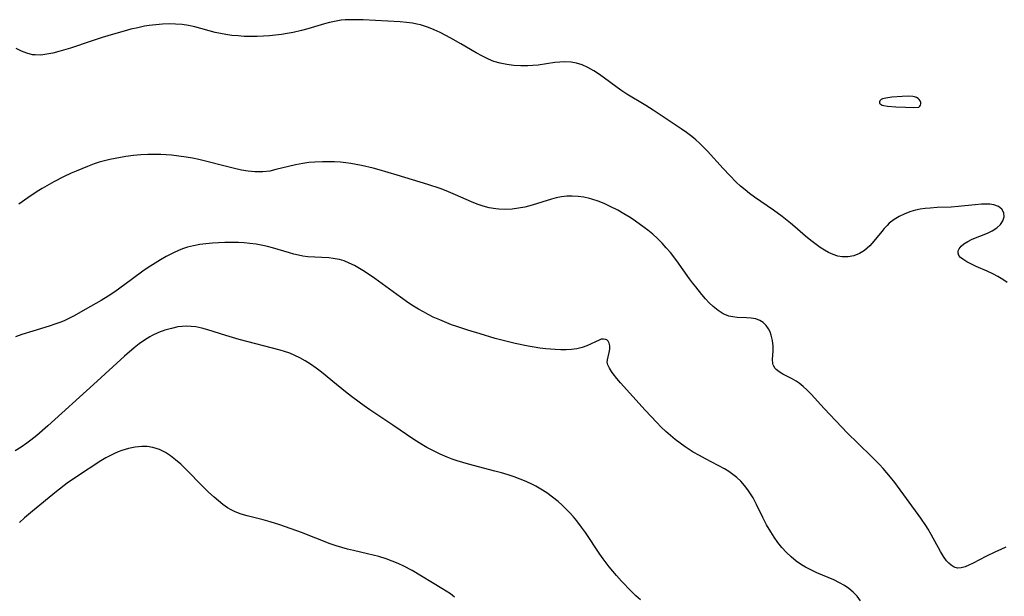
# Model space of a CAD drawing. Header units: metres. Extents: x 1073367 to 1082519, y 1569854 to 1574957.
# Tile 751 of 1056: x 1081845 to 1082101, y 1571135 to 1571285. Entities that reach past the tile are written whole.
import ezdxf

# ---------------------------------------------------------------- set-up
doc = ezdxf.new("R2010")
doc.units = ezdxf.units.M
doc.layers.add('CGG_CurvaNivelLidar_v1', color=253, linetype='Continuous', lineweight=30)

msp = doc.modelspace()

# ---------------------------------------------------------------- linework, layer by layer
at = {"layer": 'CGG_CurvaNivelLidar_v1'}
for p, q in [((1081928.6622, 1571284.6435, 78.5), (1081926.8831, 1571284.362, 78.5)), ((1081929.6203, 1571284.7335, 78.5), (1081928.6622, 1571284.6435, 78.5)), ((1081930.5826, 1571284.7853, 78.5), (1081929.6203, 1571284.7335, 78.5)), ((1081932.4741, 1571284.7997, 78.5), (1081930.5826, 1571284.7853, 78.5)), ((1081934.3751, 1571284.7359, 78.5), (1081932.4741, 1571284.7997, 78.5)), ((1081943.8951, 1571284.2564, 78.5), (1081934.3751, 1571284.7359, 78.5)), ((1081874.0816, 1571282.3146, 78.5), (1081872.3291, 1571281.8578, 78.5)), ((1081875.8386, 1571282.7289, 78.5), (1081874.0816, 1571282.3146, 78.5)), ((1081877.6008, 1571283.0847, 78.5), (1081875.8386, 1571282.7289, 78.5)), ((1081878.8028, 1571283.2829, 78.5), (1081877.6008, 1571283.0847, 78.5)), ((1081880.5202, 1571283.4966, 78.5), (1081878.8028, 1571283.2829, 78.5)), ((1081882.2393, 1571283.6319, 78.5), (1081880.5202, 1571283.4966, 78.5)), ((1081883.9561, 1571283.6871, 78.5), (1081882.2393, 1571283.6319, 78.5)), ((1081885.6662, 1571283.6547, 78.5), (1081883.9561, 1571283.6871, 78.5)), ((1081887.3653, 1571283.5215, 78.5), (1081885.6662, 1571283.6547, 78.5)), ((1081889.0296, 1571283.2743, 78.5), (1081887.3653, 1571283.5215, 78.5)), ((1081890.6911, 1571282.9139, 78.5), (1081889.0296, 1571283.2743, 78.5)), ((1081895.9702, 1571281.4986, 78.5), (1081890.6911, 1571282.9139, 78.5)), ((1081918.3209, 1571282.0004, 78.5), (1081916.1416, 1571281.511, 78.5)), ((1081919.9491, 1571282.4333, 78.5), (1081918.3209, 1571282.0004, 78.5)), ((1081924.2741, 1571283.7241, 78.5), (1081919.9491, 1571282.4333, 78.5)), ((1081925.5749, 1571284.0691, 78.5), (1081924.2741, 1571283.7241, 78.5)), ((1081926.8831, 1571284.362, 78.5), (1081925.5749, 1571284.0691, 78.5)), ((1081945.539, 1571284.1138, 78.5), (1081943.8951, 1571284.2564, 78.5)), ((1081947.1643, 1571283.895, 78.5), (1081945.539, 1571284.1138, 78.5)), ((1081948.2667, 1571283.6832, 78.5), (1081947.1643, 1571283.895, 78.5)), ((1081949.2194, 1571283.4463, 78.5), (1081948.2667, 1571283.6832, 78.5)), ((1081950.2511, 1571283.1344, 78.5), (1081949.2194, 1571283.4463, 78.5)), ((1081951.2707, 1571282.7732, 78.5), (1081950.2511, 1571283.1344, 78.5)), ((1081952.794, 1571282.1454, 78.5), (1081951.2707, 1571282.7732, 78.5)), ((1081954.2966, 1571281.4423, 78.5), (1081952.794, 1571282.1454, 78.5)), ((1081866.5999, 1571280.1754, 78.5), (1081863.7158, 1571279.2493, 78.5)), ((1081869.5434, 1571281.0711, 78.5), (1081866.5999, 1571280.1754, 78.5)), ((1081872.3291, 1571281.8578, 78.5), (1081869.5434, 1571281.0711, 78.5)), ((1081897.3089, 1571281.2015, 78.5), (1081895.9702, 1571281.4986, 78.5)), ((1081898.6603, 1571280.9556, 78.5), (1081897.3089, 1571281.2015, 78.5)), ((1081900.2558, 1571280.7357, 78.5), (1081898.6603, 1571280.9556, 78.5)), ((1081901.8628, 1571280.5798, 78.5), (1081900.2558, 1571280.7357, 78.5)), ((1081903.4991, 1571280.4777, 78.5), (1081901.8628, 1571280.5798, 78.5)), ((1081905.1408, 1571280.4286, 78.5), (1081903.4991, 1571280.4777, 78.5)), ((1081906.8098, 1571280.433, 78.5), (1081905.1408, 1571280.4286, 78.5)), ((1081908.479, 1571280.4925, 78.5), (1081906.8098, 1571280.433, 78.5)), ((1081910.0493, 1571280.6012, 78.5), (1081908.479, 1571280.4925, 78.5)), ((1081911.6152, 1571280.7622, 78.5), (1081910.0493, 1571280.6012, 78.5)), ((1081913.1316, 1571280.9699, 78.5), (1081911.6152, 1571280.7622, 78.5)), ((1081914.6407, 1571281.2216, 78.5), (1081913.1316, 1571280.9699, 78.5)), ((1081916.1416, 1571281.511, 78.5), (1081914.6407, 1571281.2216, 78.5)), ((1081957.1162, 1571279.974, 78.5), (1081954.2966, 1571281.4423, 78.5)), ((1081959.6725, 1571278.5418, 78.5), (1081957.1162, 1571279.974, 78.5)), ((1081845.6615, 1571276.6416, 78.5), (1081844.2569, 1571277.3212, 78.5)), ((1081858.4177, 1571277.4592, 78.5), (1081855.3789, 1571276.572, 78.5)), ((1081863.7158, 1571279.2493, 78.5), (1081858.4177, 1571277.4592, 78.5)), ((1081963.6841, 1571276.2026, 78.5), (1081959.6725, 1571278.5418, 78.5)), ((1081847.07, 1571276.0927, 78.5), (1081845.6615, 1571276.6416, 78.5)), ((1081848.4964, 1571275.7331, 78.5), (1081847.07, 1571276.0927, 78.5)), ((1081849.1855, 1571275.6473, 78.5), (1081848.4964, 1571275.7331, 78.5)), ((1081850.6958, 1571275.6456, 78.5), (1081849.1855, 1571275.6473, 78.5)), ((1081852.2321, 1571275.8384, 78.5), (1081850.6958, 1571275.6456, 78.5)), ((1081853.7931, 1571276.1645, 78.5), (1081852.2321, 1571275.8384, 78.5)), ((1081855.3789, 1571276.572, 78.5), (1081853.7931, 1571276.1645, 78.5)), ((1081965.2604, 1571275.3278, 78.5), (1081963.6841, 1571276.2026, 78.5)), ((1081966.8651, 1571274.5464, 78.5), (1081965.2604, 1571275.3278, 78.5)), ((1081968.2387, 1571274.0025, 78.5), (1081966.8651, 1571274.5464, 78.5)), ((1081969.8539, 1571273.5221, 78.5), (1081968.2387, 1571274.0025, 78.5)), ((1081971.6136, 1571273.1652, 78.5), (1081969.8539, 1571273.5221, 78.5)), ((1081973.4024, 1571272.9405, 78.5), (1081971.6136, 1571273.1652, 78.5)), ((1081975.2076, 1571272.8314, 78.5), (1081973.4024, 1571272.9405, 78.5)), ((1081977.0174, 1571272.83, 78.5), (1081975.2076, 1571272.8314, 78.5)), ((1081978.3968, 1571272.9003, 78.5), (1081977.0174, 1571272.83, 78.5)), ((1081979.7552, 1571273.0291, 78.5), (1081978.3968, 1571272.9003, 78.5)), ((1081984.0763, 1571273.6624, 78.5), (1081979.7552, 1571273.0291, 78.5)), ((1081985.3801, 1571273.8069, 78.5), (1081984.0763, 1571273.6624, 78.5)), ((1081986.6732, 1571273.8701, 78.5), (1081985.3801, 1571273.8069, 78.5)), ((1081988.3016, 1571273.7808, 78.5), (1081986.6732, 1571273.8701, 78.5)), ((1081989.6947, 1571273.5207, 78.5), (1081988.3016, 1571273.7808, 78.5)), ((1081991.1894, 1571273.0545, 78.5), (1081989.6947, 1571273.5207, 78.5)), ((1081992.639, 1571272.4202, 78.5), (1081991.1894, 1571273.0545, 78.5)), ((1081994.169, 1571271.5568, 78.5), (1081992.639, 1571272.4202, 78.5)), ((1081995.6605, 1571270.5694, 78.5), (1081994.169, 1571271.5568, 78.5)), ((1082001.1768, 1571266.539, 78.5), (1081995.6605, 1571270.5694, 78.5)), ((1082002.7254, 1571265.525, 78.5), (1082001.1768, 1571266.539, 78.5)), ((1082007.6498, 1571262.5699, 78.5), (1082002.7254, 1571265.525, 78.5)), ((1082068.7579, 1571264.1242, 78.5), (1082068.5483, 1571263.9618, 78.5)), ((1082069.0805, 1571264.2736, 78.5), (1082068.7579, 1571264.1242, 78.5)), ((1082069.9212, 1571264.478, 78.5), (1082069.0805, 1571264.2736, 78.5)), ((1082071.468, 1571264.6732, 78.5), (1082069.9212, 1571264.478, 78.5)), ((1082074.2174, 1571264.8777, 78.5), (1082071.468, 1571264.6732, 78.5)), ((1082075.858, 1571264.9361, 78.5), (1082074.2174, 1571264.8777, 78.5)), ((1082076.9169, 1571264.8951, 78.5), (1082075.858, 1571264.9361, 78.5)), ((1082077.4041, 1571264.8132, 78.5), (1082076.9169, 1571264.8951, 78.5)), ((1082077.8745, 1571264.6489, 78.5), (1082077.4041, 1571264.8132, 78.5)), ((1082078.296, 1571264.4018, 78.5), (1082077.8745, 1571264.6489, 78.5)), ((1082078.625, 1571264.0928, 78.5), (1082078.296, 1571264.4018, 78.5)), ((1082078.8606, 1571263.7319, 78.5), (1082078.625, 1571264.0928, 78.5)), ((1082009.6123, 1571261.3247, 78.5), (1082007.6498, 1571262.5699, 78.5)), ((1082068.2943, 1571263.5015, 78.5), (1082068.2909, 1571263.3115, 78.5)), ((1082068.2909, 1571263.3115, 78.5), (1082068.3459, 1571263.1311, 78.5)), ((1082068.3958, 1571263.7706, 78.5), (1082068.2943, 1571263.5015, 78.5)), ((1082068.3459, 1571263.1311, 78.5), (1082068.4881, 1571262.9423, 78.5)), ((1082068.5483, 1571263.9618, 78.5), (1082068.3958, 1571263.7706, 78.5)), ((1082068.4881, 1571262.9423, 78.5), (1082068.7019, 1571262.7883, 78.5)), ((1082068.7019, 1571262.7883, 78.5), (1082069.028, 1571262.6554, 78.5)), ((1082069.028, 1571262.6554, 78.5), (1082069.415, 1571262.5596, 78.5)), ((1082069.415, 1571262.5596, 78.5), (1082070.3633, 1571262.4146, 78.5)), ((1082070.3633, 1571262.4146, 78.5), (1082072.5002, 1571262.2291, 78.5)), ((1082072.5002, 1571262.2291, 78.5), (1082075.0917, 1571262.0995, 78.5)), ((1082075.0917, 1571262.0995, 78.5), (1082077.1783, 1571262.0734, 78.5)), ((1082077.1783, 1571262.0734, 78.5), (1082078.5, 1571262.1481, 78.5)), ((1082078.5, 1571262.1481, 78.5), (1082078.628, 1571262.1852, 78.5)), ((1082078.628, 1571262.1852, 78.5), (1082078.7925, 1571262.3571, 78.5)), ((1082078.7925, 1571262.3571, 78.5), (1082078.9344, 1571262.6342, 78.5)), ((1082078.986, 1571263.3577, 78.5), (1082078.8606, 1571263.7319, 78.5)), ((1082078.9344, 1571262.6342, 78.5), (1082079.0096, 1571262.9883, 78.5)), ((1082079.0096, 1571262.9883, 78.5), (1082078.986, 1571263.3577, 78.5)), ((1082016.8832, 1571256.4807, 78.5), (1082009.6123, 1571261.3247, 78.5)), ((1082018.2593, 1571255.5236, 78.5), (1082016.8832, 1571256.4807, 78.5)), ((1082019.6216, 1571254.5085, 78.5), (1082018.2593, 1571255.5236, 78.5)), ((1082020.6363, 1571253.6787, 78.5), (1082019.6216, 1571254.5085, 78.5)), ((1082021.6132, 1571252.8046, 78.5), (1082020.6363, 1571253.6787, 78.5)), ((1082022.6665, 1571251.7688, 78.5), (1082021.6132, 1571252.8046, 78.5)), ((1082023.685, 1571250.692, 78.5), (1082022.6665, 1571251.7688, 78.5)), ((1081869.9815, 1571248.8424, 79), (1081868.5873, 1571248.5467, 79)), ((1081871.3847, 1571249.0948, 79), (1081869.9815, 1571248.8424, 79)), ((1081872.7943, 1571249.3133, 79), (1081871.3847, 1571249.0948, 79)), ((1081874.7444, 1571249.5651, 79), (1081872.7943, 1571249.3133, 79)), ((1081876.6166, 1571249.7366, 79), (1081874.7444, 1571249.5651, 79)), ((1081878.4946, 1571249.8343, 79), (1081876.6166, 1571249.7366, 79)), ((1081880.184, 1571249.8556, 79), (1081878.4946, 1571249.8343, 79)), ((1081881.8734, 1571249.815, 79), (1081880.184, 1571249.8556, 79)), ((1081884.5823, 1571249.632, 79), (1081881.8734, 1571249.815, 79)), ((1081886.5068, 1571249.4373, 79), (1081884.5823, 1571249.632, 79)), ((1081888.4235, 1571249.1813, 79), (1081886.5068, 1571249.4373, 79)), ((1081890.0732, 1571248.8981, 79), (1081888.4235, 1571249.1813, 79)), ((1081891.7128, 1571248.5627, 79), (1081890.0732, 1571248.8981, 79)), ((1082027.7039, 1571246.2356, 78.5), (1082023.685, 1571250.692, 78.5)), ((1081862.8061, 1571246.768, 79), (1081859.8325, 1571245.5611, 79)), ((1081864.5229, 1571247.3826, 79), (1081862.8061, 1571246.768, 79)), ((1081865.8665, 1571247.8146, 79), (1081864.5229, 1571247.3826, 79)), ((1081867.2212, 1571248.2041, 79), (1081865.8665, 1571247.8146, 79)), ((1081868.5873, 1571248.5467, 79), (1081867.2212, 1571248.2041, 79)), ((1081893.4394, 1571248.157, 79), (1081891.7128, 1571248.5627, 79)), ((1081898.5347, 1571246.7854, 79), (1081893.4394, 1571248.157, 79)), ((1081900.9555, 1571246.1879, 79), (1081898.5347, 1571246.7854, 79)), ((1081902.723, 1571245.8064, 79), (1081900.9555, 1571246.1879, 79)), ((1081914.9341, 1571246.7751, 79), (1081911.6874, 1571245.9215, 79)), ((1081916.787, 1571247.1983, 79), (1081914.9341, 1571246.7751, 79)), ((1081918.6724, 1571247.5364, 79), (1081916.787, 1571247.1983, 79)), ((1081920.2114, 1571247.7353, 79), (1081918.6724, 1571247.5364, 79)), ((1081921.7635, 1571247.8723, 79), (1081920.2114, 1571247.7353, 79)), ((1081923.744, 1571247.9651, 79), (1081921.7635, 1571247.8723, 79)), ((1081925.31, 1571247.9771, 79), (1081923.744, 1571247.9651, 79)), ((1081926.878, 1571247.9339, 79), (1081925.31, 1571247.9771, 79)), ((1081928.4453, 1571247.8305, 79), (1081926.878, 1571247.9339, 79)), ((1081929.8105, 1571247.6868, 79), (1081928.4453, 1571247.8305, 79)), ((1081931.1721, 1571247.4961, 79), (1081929.8105, 1571247.6868, 79)), ((1081932.5293, 1571247.2617, 79), (1081931.1721, 1571247.4961, 79)), ((1081933.9239, 1571246.9775, 79), (1081932.5293, 1571247.2617, 79)), ((1081936.8895, 1571246.2718, 79), (1081933.9239, 1571246.9775, 79)), ((1081938.4604, 1571245.8558, 79), (1081936.8895, 1571246.2718, 79)), ((1082029.4336, 1571244.3946, 78.5), (1082027.7039, 1571246.2356, 78.5)), ((1081856.5528, 1571244.0246, 79), (1081854.055, 1571242.7186, 79)), ((1081858.5691, 1571244.9959, 79), (1081856.5528, 1571244.0246, 79)), ((1081859.8325, 1571245.5611, 79), (1081858.5691, 1571244.9959, 79)), ((1081904.4792, 1571245.5037, 79), (1081902.723, 1571245.8064, 79)), ((1081906.2229, 1571245.3188, 79), (1081904.4792, 1571245.5037, 79)), ((1081908.2774, 1571245.3189, 79), (1081906.2229, 1571245.3188, 79)), ((1081910.0794, 1571245.5628, 79), (1081908.2774, 1571245.3189, 79)), ((1081911.6874, 1571245.9215, 79), (1081910.0794, 1571245.5628, 79)), ((1081943.1628, 1571244.494, 79), (1081938.4604, 1571245.8558, 79)), ((1081951.1509, 1571242.0601, 79), (1081943.1628, 1571244.494, 79)), ((1082031.152, 1571242.6885, 78.5), (1082029.4336, 1571244.3946, 78.5)), ((1081854.055, 1571242.7186, 79), (1081851.0239, 1571240.9907, 79)), ((1081954.3385, 1571241.0065, 79), (1081951.1509, 1571242.0601, 79)), ((1082032.2733, 1571241.6516, 78.5), (1082031.152, 1571242.6885, 78.5)), ((1082033.4256, 1571240.6532, 78.5), (1082032.2733, 1571241.6516, 78.5)), ((1081847.3206, 1571238.6473, 79), (1081844.9482, 1571237.0021, 79)), ((1081849.7699, 1571240.2246, 79), (1081847.3206, 1571238.6473, 79)), ((1081851.0239, 1571240.9907, 79), (1081849.7699, 1571240.2246, 79)), ((1081955.9059, 1571240.4262, 79), (1081954.3385, 1571241.0065, 79)), ((1081958.2951, 1571239.4271, 79), (1081955.9059, 1571240.4262, 79)), ((1081962.4063, 1571237.5891, 79), (1081958.2951, 1571239.4271, 79)), ((1081984.4032, 1571238.5758, 79), (1081983.1822, 1571238.2716, 79)), ((1081985.7905, 1571238.8454, 79), (1081984.4032, 1571238.5758, 79)), ((1081987.1851, 1571239.022, 79), (1081985.7905, 1571238.8454, 79)), ((1081988.5833, 1571239.0816, 79), (1081987.1851, 1571239.022, 79)), ((1081990.0907, 1571238.9938, 79), (1081988.5833, 1571239.0816, 79)), ((1081991.5949, 1571238.7663, 79), (1081990.0907, 1571238.9938, 79)), ((1081993.0924, 1571238.422, 79), (1081991.5949, 1571238.7663, 79)), ((1082034.6131, 1571239.7012, 78.5), (1082033.4256, 1571240.6532, 78.5)), ((1082035.878, 1571238.7716, 78.5), (1082034.6131, 1571239.7012, 78.5)), ((1082040.7956, 1571235.4429, 78.5), (1082035.878, 1571238.7716, 78.5)), ((1081963.9204, 1571236.9933, 79), (1081962.4063, 1571237.5891, 79)), ((1081965.4488, 1571236.4753, 79), (1081963.9204, 1571236.9933, 79)), ((1081966.991, 1571236.0542, 79), (1081965.4488, 1571236.4753, 79)), ((1081968.7292, 1571235.7314, 79), (1081966.991, 1571236.0542, 79)), ((1081976.3232, 1571236.2139, 79), (1081974.6428, 1571235.9, 79)), ((1081978.1787, 1571236.6796, 79), (1081976.3232, 1571236.2139, 79)), ((1081983.1822, 1571238.2716, 79), (1081978.1787, 1571236.6796, 79)), ((1081993.7039, 1571238.2506, 79), (1081993.0924, 1571238.422, 79)), ((1081995.3052, 1571237.7223, 79), (1081993.7039, 1571238.2506, 79)), ((1081996.8889, 1571237.099, 79), (1081995.3052, 1571237.7223, 79)), ((1081998.4526, 1571236.396, 79), (1081996.8889, 1571237.099, 79)), ((1082000.3773, 1571235.4166, 79), (1081998.4526, 1571236.396, 79)), ((1082081.4501, 1571235.9504, 78.5), (1082080.1491, 1571235.8233, 78.5)), ((1082083.2669, 1571236.0623, 78.5), (1082081.4501, 1571235.9504, 78.5)), ((1082086.9223, 1571236.2193, 78.5), (1082083.2669, 1571236.0623, 78.5)), ((1082088.713, 1571236.338, 78.5), (1082086.9223, 1571236.2193, 78.5)), ((1082093.0857, 1571236.8082, 78.5), (1082088.713, 1571236.338, 78.5)), ((1082094.8109, 1571236.9604, 78.5), (1082093.0857, 1571236.8082, 78.5)), ((1082095.9255, 1571237.0031, 78.5), (1082094.8109, 1571236.9604, 78.5)), ((1082096.9725, 1571236.9683, 78.5), (1082095.9255, 1571237.0031, 78.5)), ((1082097.9353, 1571236.8279, 78.5), (1082096.9725, 1571236.9683, 78.5)), ((1082099.1692, 1571236.3782, 78.5), (1082097.9353, 1571236.8279, 78.5)), ((1082100.0808, 1571235.6559, 78.5), (1082099.1692, 1571236.3782, 78.5)), ((1081969.5722, 1571235.6444, 79), (1081968.7292, 1571235.7314, 79)), ((1081971.2583, 1571235.5964, 79), (1081969.5722, 1571235.6444, 79)), ((1081972.9514, 1571235.6892, 79), (1081971.2583, 1571235.5964, 79)), ((1081974.6428, 1571235.9, 79), (1081972.9514, 1571235.6892, 79)), ((1082002.0088, 1571234.4875, 79), (1082000.3773, 1571235.4166, 79)), ((1082003.6025, 1571233.4927, 79), (1082002.0088, 1571234.4875, 79)), ((1082004.9742, 1571232.5685, 79), (1082003.6025, 1571233.4927, 79)), ((1082043.0344, 1571233.8109, 78.5), (1082040.7956, 1571235.4429, 78.5)), ((1082045.254, 1571232.0567, 78.5), (1082043.0344, 1571233.8109, 78.5)), ((1082073.4281, 1571233.806, 78.5), (1082072.0802, 1571232.9769, 78.5)), ((1082074.872, 1571234.5007, 78.5), (1082073.4281, 1571233.806, 78.5)), ((1082076.3957, 1571235.0575, 78.5), (1082074.872, 1571234.5007, 78.5)), ((1082077.6152, 1571235.3884, 78.5), (1082076.3957, 1571235.0575, 78.5)), ((1082078.8665, 1571235.6404, 78.5), (1082077.6152, 1571235.3884, 78.5)), ((1082080.1491, 1571235.8233, 78.5), (1082078.8665, 1571235.6404, 78.5)), ((1082100.5675, 1571234.7303, 78.5), (1082100.0808, 1571235.6559, 78.5)), ((1082100.312, 1571232.6811, 78.5), (1082100.634, 1571233.6743, 78.5)), ((1082100.634, 1571233.6743, 78.5), (1082100.5675, 1571234.7303, 78.5)), ((1082007.265, 1571230.9375, 79), (1082004.9742, 1571232.5685, 79)), ((1082008.1912, 1571230.2368, 79), (1082007.265, 1571230.9375, 79)), ((1082046.3509, 1571231.1252, 78.5), (1082045.254, 1571232.0567, 78.5)), ((1082049.0877, 1571228.6766, 78.5), (1082046.3509, 1571231.1252, 78.5)), ((1082070.2584, 1571231.444, 78.5), (1082069.5487, 1571230.6855, 78.5)), ((1082070.8503, 1571232.0089, 78.5), (1082070.2584, 1571231.444, 78.5)), ((1082072.0802, 1571232.9769, 78.5), (1082070.8503, 1571232.0089, 78.5)), ((1082097.5671, 1571230.0877, 78.5), (1082098.7239, 1571230.8509, 78.5)), ((1082098.7239, 1571230.8509, 78.5), (1082099.6632, 1571231.725, 78.5)), ((1082099.6632, 1571231.725, 78.5), (1082100.312, 1571232.6811, 78.5)), ((1082009.4724, 1571229.1783, 79), (1082008.1912, 1571230.2368, 79)), ((1082010.7055, 1571228.0544, 79), (1082009.4724, 1571229.1783, 79)), ((1082050.4673, 1571227.5586, 78.5), (1082049.0877, 1571228.6766, 78.5)), ((1082068.8698, 1571229.893, 78.5), (1082066.8333, 1571227.3729, 78.5)), ((1082069.5487, 1571230.6855, 78.5), (1082068.8698, 1571229.893, 78.5)), ((1082092.3345, 1571227.8478, 78.5), (1082096.3534, 1571229.4804, 78.5)), ((1082096.3534, 1571229.4804, 78.5), (1082097.5671, 1571230.0877, 78.5)), ((1081888.782, 1571225.7912, 79.5), (1081887.6962, 1571225.4385, 79.5)), ((1081890.3344, 1571226.1887, 79.5), (1081888.782, 1571225.7912, 79.5)), ((1081891.914, 1571226.4884, 79.5), (1081890.3344, 1571226.1887, 79.5)), ((1081893.5498, 1571226.7124, 79.5), (1081891.914, 1571226.4884, 79.5)), ((1081895.2006, 1571226.8706, 79.5), (1081893.5498, 1571226.7124, 79.5)), ((1081896.8389, 1571226.9744, 79.5), (1081895.2006, 1571226.8706, 79.5)), ((1081898.4828, 1571227.0299, 79.5), (1081896.8389, 1571226.9744, 79.5)), ((1081900.2381, 1571227.0356, 79.5), (1081898.4828, 1571227.0299, 79.5)), ((1081901.9914, 1571226.9859, 79.5), (1081900.2381, 1571227.0356, 79.5)), ((1081903.4608, 1571226.8991, 79.5), (1081901.9914, 1571226.9859, 79.5)), ((1081904.9229, 1571226.7691, 79.5), (1081903.4608, 1571226.8991, 79.5)), ((1081906.604, 1571226.5581, 79.5), (1081904.9229, 1571226.7691, 79.5)), ((1081908.2654, 1571226.2679, 79.5), (1081906.604, 1571226.5581, 79.5)), ((1081909.5327, 1571225.9803, 79.5), (1081908.2654, 1571226.2679, 79.5)), ((1081910.7855, 1571225.6466, 79.5), (1081909.5327, 1571225.9803, 79.5)), ((1082011.8909, 1571226.8721, 79), (1082010.7055, 1571228.0544, 79)), ((1082012.9877, 1571225.6809, 79), (1082011.8909, 1571226.8721, 79)), ((1082051.8704, 1571226.5038, 78.5), (1082050.4673, 1571227.5586, 78.5)), ((1082052.9377, 1571225.7384, 78.5), (1082051.8704, 1571226.5038, 78.5)), ((1082054.0129, 1571225.0282, 78.5), (1082052.9377, 1571225.7384, 78.5)), ((1082065.7842, 1571226.1936, 78.5), (1082065.1296, 1571225.5573, 78.5)), ((1082066.8333, 1571227.3729, 78.5), (1082065.7842, 1571226.1936, 78.5)), ((1082088.9428, 1571225.4164, 78.5), (1082089.4534, 1571226.0875, 78.5)), ((1082089.4534, 1571226.0875, 78.5), (1082090.1864, 1571226.7083, 78.5)), ((1082090.1864, 1571226.7083, 78.5), (1082091.1851, 1571227.3074, 78.5)), ((1082091.1851, 1571227.3074, 78.5), (1082092.3345, 1571227.8478, 78.5)), ((1081883.2263, 1571223.3775, 79.5), (1081881.7891, 1571222.5547, 79.5)), ((1081884.9089, 1571224.2549, 79.5), (1081883.2263, 1571223.3775, 79.5)), ((1081886.6281, 1571225.0305, 79.5), (1081884.9089, 1571224.2549, 79.5)), ((1081887.6962, 1571225.4385, 79.5), (1081886.6281, 1571225.0305, 79.5)), ((1081915.2037, 1571224.3094, 79.5), (1081910.7855, 1571225.6466, 79.5)), ((1081916.3618, 1571223.9945, 79.5), (1081915.2037, 1571224.3094, 79.5)), ((1081917.5236, 1571223.7237, 79.5), (1081916.3618, 1571223.9945, 79.5)), ((1081918.7054, 1571223.5088, 79.5), (1081917.5236, 1571223.7237, 79.5)), ((1081919.9941, 1571223.3505, 79.5), (1081918.7054, 1571223.5088, 79.5)), ((1081925.4244, 1571223.0142, 79.5), (1081919.9941, 1571223.3505, 79.5)), ((1082014.0403, 1571224.4455, 79), (1082012.9877, 1571225.6809, 79)), ((1082015.721, 1571222.2664, 79), (1082014.0403, 1571224.4455, 79)), ((1082055.1089, 1571224.4055, 78.5), (1082054.0129, 1571225.0282, 78.5)), ((1082056.3029, 1571223.8754, 78.5), (1082055.1089, 1571224.4055, 78.5)), ((1082057.5211, 1571223.4955, 78.5), (1082056.3029, 1571223.8754, 78.5)), ((1082058.6597, 1571223.2952, 78.5), (1082057.5211, 1571223.4955, 78.5)), ((1082060.1708, 1571223.2917, 78.5), (1082058.6597, 1571223.2952, 78.5)), ((1082061.671, 1571223.5891, 78.5), (1082060.1708, 1571223.2917, 78.5)), ((1082063.1061, 1571224.1594, 78.5), (1082061.671, 1571223.5891, 78.5)), ((1082064.4389, 1571224.9851, 78.5), (1082063.1061, 1571224.1594, 78.5)), ((1082065.1296, 1571225.5573, 78.5), (1082064.4389, 1571224.9851, 78.5)), ((1082088.7062, 1571224.2464, 78.5), (1082088.7176, 1571224.8291, 78.5)), ((1082088.9241, 1571223.6886, 78.5), (1082088.7062, 1571224.2464, 78.5)), ((1082088.7176, 1571224.8291, 78.5), (1082088.9428, 1571225.4164, 78.5)), ((1082089.3439, 1571223.1625, 78.5), (1082088.9241, 1571223.6886, 78.5)), ((1082089.9167, 1571222.6798, 78.5), (1082089.3439, 1571223.1625, 78.5)), ((1081880.3701, 1571221.6882, 79.5), (1081878.5646, 1571220.5203, 79.5)), ((1081881.7891, 1571222.5547, 79.5), (1081880.3701, 1571221.6882, 79.5)), ((1081926.5095, 1571222.8969, 79.5), (1081925.4244, 1571223.0142, 79.5)), ((1081927.581, 1571222.721, 79.5), (1081926.5095, 1571222.8969, 79.5)), ((1081928.171, 1571222.5898, 79.5), (1081927.581, 1571222.721, 79.5)), ((1081929.3675, 1571222.2351, 79.5), (1081928.171, 1571222.5898, 79.5)), ((1081930.7307, 1571221.6976, 79.5), (1081929.3675, 1571222.2351, 79.5)), ((1081932.0674, 1571221.0517, 79.5), (1081930.7307, 1571221.6976, 79.5)), ((1081933.3806, 1571220.3184, 79.5), (1081932.0674, 1571221.0517, 79.5)), ((1082018.9697, 1571217.6467, 79), (1082015.721, 1571222.2664, 79)), ((1082090.9754, 1571222.0155, 78.5), (1082089.9167, 1571222.6798, 78.5)), ((1082092.1386, 1571221.4147, 78.5), (1082090.9754, 1571222.0155, 78.5)), ((1082093.4217, 1571220.8206, 78.5), (1082092.1386, 1571221.4147, 78.5)), ((1082096.2597, 1571219.5913, 78.5), (1082093.4217, 1571220.8206, 78.5)), ((1081877.1728, 1571219.5766, 79.5), (1081874.4406, 1571217.6181, 79.5)), ((1081878.5646, 1571220.5203, 79.5), (1081877.1728, 1571219.5766, 79.5)), ((1081934.672, 1571219.5142, 79.5), (1081933.3806, 1571220.3184, 79.5)), ((1081937.3475, 1571217.6557, 79.5), (1081934.672, 1571219.5142, 79.5)), ((1082097.745, 1571218.9038, 78.5), (1082096.2597, 1571219.5913, 78.5)), ((1082099.027, 1571218.2251, 78.5), (1082097.745, 1571218.9038, 78.5)), ((1082100.2703, 1571217.464, 78.5), (1082099.027, 1571218.2251, 78.5)), ((1081874.4406, 1571217.6181, 79.5), (1081870.8767, 1571214.9281, 79.5)), ((1081943.9884, 1571212.825, 79.5), (1081937.3475, 1571217.6557, 79.5)), ((1082019.7818, 1571216.5551, 79), (1082018.9697, 1571217.6467, 79)), ((1082020.6114, 1571215.4879, 79), (1082019.7818, 1571216.5551, 79)), ((1082022.2168, 1571213.533, 79), (1082020.6114, 1571215.4879, 79)), ((1082101.4569, 1571216.6112, 78.5), (1082100.2703, 1571217.464, 78.5)), ((1081868.194, 1571213.0706, 79.5), (1081866.3365, 1571211.9444, 79.5)), ((1081869.6765, 1571214.0636, 79.5), (1081868.194, 1571213.0706, 79.5)), ((1081870.8767, 1571214.9281, 79.5), (1081869.6765, 1571214.0636, 79.5)), ((1082023.1631, 1571212.4412, 79), (1082022.2168, 1571213.533, 79)), ((1081866.3365, 1571211.9444, 79.5), (1081862.1931, 1571209.656, 79.5)), ((1081946.171, 1571211.3084, 79.5), (1081943.9884, 1571212.825, 79.5)), ((1081947.4245, 1571210.5015, 79.5), (1081946.171, 1571211.3084, 79.5)), ((1081948.7012, 1571209.7307, 79.5), (1081947.4245, 1571210.5015, 79.5)), ((1082024.1241, 1571211.4046, 79), (1082023.1631, 1571212.4412, 79)), ((1082025.1129, 1571210.4464, 79), (1082024.1241, 1571211.4046, 79)), ((1082026.4061, 1571209.3951, 79), (1082025.1129, 1571210.4464, 79)), ((1081859.3681, 1571208.0423, 79.5), (1081857.9277, 1571207.2962, 79.5)), ((1081862.1931, 1571209.656, 79.5), (1081859.3681, 1571208.0423, 79.5)), ((1081949.9598, 1571209.0197, 79.5), (1081948.7012, 1571209.7307, 79.5)), ((1081951.2384, 1571208.3443, 79.5), (1081949.9598, 1571209.0197, 79.5)), ((1081952.5364, 1571207.7056, 79.5), (1081951.2384, 1571208.3443, 79.5)), ((1082027.7599, 1571208.549, 79), (1082026.4061, 1571209.3951, 79)), ((1082029.1728, 1571207.9614, 79), (1082027.7599, 1571208.549, 79)), ((1082030.2566, 1571207.7182, 79), (1082029.1728, 1571207.9614, 79)), ((1081852.8222, 1571205.3705, 79.5), (1081848.6048, 1571204.0747, 79.5)), ((1081854.3483, 1571205.8683, 79.5), (1081852.8222, 1571205.3705, 79.5)), ((1081855.8478, 1571206.4078, 79.5), (1081854.3483, 1571205.8683, 79.5)), ((1081856.8994, 1571206.8318, 79.5), (1081855.8478, 1571206.4078, 79.5)), ((1081857.9277, 1571207.2962, 79.5), (1081856.8994, 1571206.8318, 79.5)), ((1081887.3718, 1571205.2664, 80), (1081886.2648, 1571205.1194, 80)), ((1081888.4805, 1571205.3275, 80), (1081887.3718, 1571205.2664, 80)), ((1081889.6761, 1571205.279, 80), (1081888.4805, 1571205.3275, 80)), ((1081890.8747, 1571205.1246, 80), (1081889.6761, 1571205.279, 80)), ((1081954.2376, 1571206.9372, 79.5), (1081952.5364, 1571207.7056, 79.5)), ((1081957.2802, 1571205.7139, 79.5), (1081954.2376, 1571206.9372, 79.5)), ((1081958.6076, 1571205.2329, 79.5), (1081957.2802, 1571205.7139, 79.5)), ((1082031.3598, 1571207.5985, 79), (1082030.2566, 1571207.7182, 79)), ((1082033.807, 1571207.5111, 79), (1082031.3598, 1571207.5985, 79)), ((1082035.0454, 1571207.4152, 79), (1082033.807, 1571207.5111, 79)), ((1082036.2214, 1571207.1978, 79), (1082035.0454, 1571207.4152, 79)), ((1082037.2966, 1571206.7966, 79), (1082036.2214, 1571207.1978, 79)), ((1082038.1419, 1571206.2419, 79), (1082037.2966, 1571206.7966, 79)), ((1082038.8726, 1571205.5227, 79), (1082038.1419, 1571206.2419, 79)), ((1082039.4843, 1571204.6709, 79), (1082038.8726, 1571205.5227, 79)), ((1081845.7887, 1571203.1484, 79.5), (1081844.0891, 1571202.5458, 79.5)), ((1081848.6048, 1571204.0747, 79.5), (1081845.7887, 1571203.1484, 79.5)), ((1081879.5748, 1571202.898, 80), (1081878.9819, 1571202.5766, 80)), ((1081881.1988, 1571203.6545, 80), (1081879.5748, 1571202.898, 80)), ((1081882.8662, 1571204.2748, 80), (1081881.1988, 1571203.6545, 80)), ((1081884.5599, 1571204.765, 80), (1081882.8662, 1571204.2748, 80)), ((1081886.2648, 1571205.1194, 80), (1081884.5599, 1571204.765, 80)), ((1081892.4499, 1571204.7936, 80), (1081890.8747, 1571205.1246, 80)), ((1081894.0302, 1571204.3603, 80), (1081892.4499, 1571204.7936, 80)), ((1081898.6575, 1571202.9018, 80), (1081894.0302, 1571204.3603, 80)), ((1081902.1275, 1571201.896, 80), (1081898.6575, 1571202.9018, 80)), ((1081961.4672, 1571204.287, 79.5), (1081958.6076, 1571205.2329, 79.5)), ((1081964.6492, 1571203.3063, 79.5), (1081961.4672, 1571204.287, 79.5)), ((1081968.6025, 1571202.1562, 79.5), (1081964.6492, 1571203.3063, 79.5)), ((1082039.9073, 1571203.8592, 79), (1082039.4843, 1571204.6709, 79)), ((1082040.2383, 1571202.9899, 79), (1082039.9073, 1571203.8592, 79)), ((1082040.5677, 1571201.6009, 79), (1082040.2383, 1571202.9899, 79)), ((1081876.2097, 1571200.7325, 80), (1081874.8793, 1571199.687, 80)), ((1081877.5733, 1571201.7046, 80), (1081876.2097, 1571200.7325, 80)), ((1081878.9819, 1571202.5766, 80), (1081877.5733, 1571201.7046, 80)), ((1081912.7847, 1571199.0852, 80), (1081902.1275, 1571201.896, 80)), ((1081972.0713, 1571201.2411, 79.5), (1081968.6025, 1571202.1562, 79.5)), ((1081973.8022, 1571200.8238, 79.5), (1081972.0713, 1571201.2411, 79.5)), ((1081977.1288, 1571200.1225, 79.5), (1081973.8022, 1571200.8238, 79.5)), ((1081992.3453, 1571200.2067, 79.5), (1081991.1253, 1571199.799, 79.5)), ((1081993.5224, 1571200.7434, 79.5), (1081992.3453, 1571200.2067, 79.5)), ((1081994.58, 1571201.2909, 79.5), (1081993.5224, 1571200.7434, 79.5)), ((1081995.5476, 1571201.7385, 79.5), (1081994.58, 1571201.2909, 79.5)), ((1081996.1234, 1571201.92, 79.5), (1081995.5476, 1571201.7385, 79.5)), ((1081996.661, 1571201.9937, 79.5), (1081996.1234, 1571201.92, 79.5)), ((1081997.2644, 1571201.9079, 79.5), (1081996.661, 1571201.9937, 79.5)), ((1081997.5642, 1571201.7669, 79.5), (1081997.2644, 1571201.9079, 79.5)), ((1081997.8836, 1571201.4819, 79.5), (1081997.5642, 1571201.7669, 79.5)), ((1081998.1653, 1571200.9489, 79.5), (1081997.8836, 1571201.4819, 79.5)), ((1081998.304, 1571200.1988, 79.5), (1081998.1653, 1571200.9489, 79.5)), ((1081998.2939, 1571199.3677, 79.5), (1081998.304, 1571200.1988, 79.5)), ((1082040.7019, 1571200.1848, 79), (1082040.5677, 1571201.6009, 79)), ((1082040.6788, 1571198.9508, 79), (1082040.7019, 1571200.1848, 79)), ((1081874.8793, 1571199.687, 80), (1081872.3908, 1571197.5536, 80)), ((1081913.912, 1571198.7495, 80), (1081912.7847, 1571199.0852, 80)), ((1081915.2874, 1571198.2863, 80), (1081913.912, 1571198.7495, 80)), ((1081916.631, 1571197.7579, 80), (1081915.2874, 1571198.2863, 80)), ((1081917.9348, 1571197.1493, 80), (1081916.631, 1571197.7579, 80)), ((1081978.7211, 1571199.8462, 79.5), (1081977.1288, 1571200.1225, 79.5)), ((1081980.215, 1571199.6289, 79.5), (1081978.7211, 1571199.8462, 79.5)), ((1081981.7025, 1571199.4542, 79.5), (1081980.215, 1571199.6289, 79.5)), ((1081984.1831, 1571199.2627, 79.5), (1081981.7025, 1571199.4542, 79.5)), ((1081985.6217, 1571199.2103, 79.5), (1081984.1831, 1571199.2627, 79.5)), ((1081987.0299, 1571199.2156, 79.5), (1081985.6217, 1571199.2103, 79.5)), ((1081988.3986, 1571199.2993, 79.5), (1081987.0299, 1571199.2156, 79.5)), ((1081989.8013, 1571199.4951, 79.5), (1081988.3986, 1571199.2993, 79.5)), ((1081991.1253, 1571199.799, 79.5), (1081989.8013, 1571199.4951, 79.5)), ((1081997.6866, 1571196.6031, 79.5), (1081998.1776, 1571198.5252, 79.5)), ((1081998.1776, 1571198.5252, 79.5), (1081998.2939, 1571199.3677, 79.5)), ((1082040.5499, 1571196.6642, 79), (1082040.6788, 1571198.9508, 79)), ((1081872.3908, 1571197.5536, 80), (1081864.3668, 1571190.2147, 80)), ((1081919.3239, 1571196.3706, 80), (1081917.9348, 1571197.1493, 80)), ((1081920.6678, 1571195.5011, 80), (1081919.3239, 1571196.3706, 80)), ((1081922.1155, 1571194.4631, 80), (1081920.6678, 1571195.5011, 80)), ((1081997.6686, 1571196.0146, 79.5), (1081997.6866, 1571196.6031, 79.5)), ((1081997.8423, 1571195.2786, 79.5), (1081997.6686, 1571196.0146, 79.5)), ((1081998.2063, 1571194.4616, 79.5), (1081997.8423, 1571195.2786, 79.5)), ((1082040.6233, 1571195.667, 79), (1082040.5499, 1571196.6642, 79)), ((1082040.7093, 1571195.303, 79), (1082040.6233, 1571195.667, 79)), ((1082040.86, 1571194.9163, 79), (1082040.7093, 1571195.303, 79)), ((1081923.5332, 1571193.3645, 80), (1081922.1155, 1571194.4631, 80)), ((1081927.4009, 1571190.1763, 80), (1081923.5332, 1571193.3645, 80)), ((1081998.735, 1571193.5922, 79.5), (1081998.2063, 1571194.4616, 79.5)), ((1081999.1619, 1571193.0015, 79.5), (1081998.735, 1571193.5922, 79.5)), ((1082000.1811, 1571191.7346, 79.5), (1081999.1619, 1571193.0015, 79.5)), ((1082041.215, 1571194.3728, 79), (1082040.86, 1571194.9163, 79)), ((1082041.4722, 1571194.0966, 79), (1082041.215, 1571194.3728, 79)), ((1082042.2782, 1571193.4654, 79), (1082041.4722, 1571194.0966, 79)), ((1082043.2554, 1571192.893, 79), (1082042.2782, 1571193.4654, 79)), ((1082045.5005, 1571191.7438, 79), (1082043.2554, 1571192.893, 79)), ((1081864.3668, 1571190.2147, 80), (1081852.5492, 1571179.4811, 80)), ((1081930.1677, 1571187.9593, 80), (1081927.4009, 1571190.1763, 80)), ((1082001.1318, 1571190.6332, 79.5), (1082000.1811, 1571191.7346, 79.5)), ((1082007.5014, 1571183.5581, 79.5), (1082001.1318, 1571190.6332, 79.5)), ((1082046.6708, 1571191.0753, 79), (1082045.5005, 1571191.7438, 79)), ((1082047.4483, 1571190.5551, 79), (1082046.6708, 1571191.0753, 79)), ((1082048.5207, 1571189.698, 79), (1082047.4483, 1571190.5551, 79)), ((1081931.6904, 1571186.7895, 80), (1081930.1677, 1571187.9593, 80)), ((1082049.556, 1571188.732, 79), (1082048.5207, 1571189.698, 79)), ((1082050.5694, 1571187.6882, 79), (1082049.556, 1571188.732, 79)), ((1082053.9746, 1571183.9631, 79), (1082050.5694, 1571187.6882, 79)), ((1081934.5864, 1571184.6764, 80), (1081931.6904, 1571186.7895, 80)), ((1081936.0563, 1571183.6512, 80), (1081934.5864, 1571184.6764, 80)), ((1081942.0407, 1571179.6405, 80), (1081936.0563, 1571183.6512, 80)), ((1082010.5375, 1571180.3134, 79.5), (1082007.5014, 1571183.5581, 79.5)), ((1082060.026, 1571177.5666, 79), (1082053.9746, 1571183.9631, 79)), ((1082011.6762, 1571179.1688, 79.5), (1082010.5375, 1571180.3134, 79.5)), ((1081852.5492, 1571179.4811, 80), (1081849.6412, 1571176.9596, 80)), ((1081947.4671, 1571175.9345, 80), (1081942.0407, 1571179.6405, 80)), ((1082012.844, 1571178.0579, 79.5), (1082011.6762, 1571179.1688, 79.5)), ((1082014.0559, 1571176.9824, 79.5), (1082012.844, 1571178.0579, 79.5)), ((1082062.652, 1571174.9831, 79), (1082060.026, 1571177.5666, 79)), ((1081847.0943, 1571174.9896, 80), (1081845.5703, 1571173.939, 80)), ((1081848.1419, 1571175.7646, 80), (1081847.0943, 1571174.9896, 80)), ((1081849.6412, 1571176.9596, 80), (1081848.1419, 1571175.7646, 80)), ((1081949.5218, 1571174.6413, 80), (1081947.4671, 1571175.9345, 80)), ((1081950.8596, 1571173.8754, 80), (1081949.5218, 1571174.6413, 80)), ((1082015.3016, 1571175.9514, 79.5), (1082014.0559, 1571176.9824, 79.5)), ((1082016.5783, 1571174.9657, 79.5), (1082015.3016, 1571175.9514, 79.5)), ((1082017.8849, 1571174.0281, 79.5), (1082016.5783, 1571174.9657, 79.5)), ((1082066.4179, 1571171.3961, 79), (1082062.652, 1571174.9831, 79)), ((1081845.5703, 1571173.939, 80), (1081844.0506, 1571172.9773, 80)), ((1081869.8264, 1571172.3263, 80.5), (1081868.91, 1571171.8828, 80.5)), ((1081870.7745, 1571172.7395, 80.5), (1081869.8264, 1571172.3263, 80.5)), ((1081871.7331, 1571173.1086, 80.5), (1081870.7745, 1571172.7395, 80.5)), ((1081873.4366, 1571173.6346, 80.5), (1081871.7331, 1571173.1086, 80.5)), ((1081875.1522, 1571173.9954, 80.5), (1081873.4366, 1571173.6346, 80.5)), ((1081876.8618, 1571174.1691, 80.5), (1081875.1522, 1571173.9954, 80.5)), ((1081878.3265, 1571174.1354, 80.5), (1081876.8618, 1571174.1691, 80.5)), ((1081879.7928, 1571173.8848, 80.5), (1081878.3265, 1571174.1354, 80.5)), ((1081881.4525, 1571173.3413, 80.5), (1081879.7928, 1571173.8848, 80.5)), ((1081883.0472, 1571172.5571, 80.5), (1081881.4525, 1571173.3413, 80.5)), ((1081884.3749, 1571171.6937, 80.5), (1081883.0472, 1571172.5571, 80.5)), ((1081952.5897, 1571172.9699, 80), (1081950.8596, 1571173.8754, 80)), ((1081954.3549, 1571172.1329, 80), (1081952.5897, 1571172.9699, 80)), ((1081956.1516, 1571171.3636, 80), (1081954.3549, 1571172.1329, 80)), ((1082018.8804, 1571173.3644, 79.5), (1082017.8849, 1571174.0281, 79.5)), ((1082019.9809, 1571172.6829, 79.5), (1082018.8804, 1571173.3644, 79.5)), ((1082021.5622, 1571171.7685, 79.5), (1082019.9809, 1571172.6829, 79.5)), ((1081866.3075, 1571170.3849, 80.5), (1081859.9297, 1571166.2757, 80.5)), ((1081867.5987, 1571171.1652, 80.5), (1081866.3075, 1571170.3849, 80.5)), ((1081868.91, 1571171.8828, 80.5), (1081867.5987, 1571171.1652, 80.5)), ((1081885.6526, 1571170.702, 80.5), (1081884.3749, 1571171.6937, 80.5)), ((1081887.0047, 1571169.5159, 80.5), (1081885.6526, 1571170.702, 80.5)), ((1081888.3239, 1571168.2536, 80.5), (1081887.0047, 1571169.5159, 80.5)), ((1081957.4178, 1571170.8713, 80), (1081956.1516, 1571171.3636, 80)), ((1081958.6989, 1571170.4164, 80), (1081957.4178, 1571170.8713, 80)), ((1081960.1613, 1571169.9496, 80), (1081958.6989, 1571170.4164, 80)), ((1081961.6385, 1571169.5217, 80), (1081960.1613, 1571169.9496, 80)), ((1081968.4979, 1571167.7494, 80), (1081961.6385, 1571169.5217, 80)), ((1082023.1624, 1571170.8984, 79.5), (1082021.5622, 1571171.7685, 79.5)), ((1082026.452, 1571169.2082, 79.5), (1082023.1624, 1571170.8984, 79.5)), ((1082068.2973, 1571169.462, 79), (1082066.4179, 1571171.3961, 79)), ((1081892.8601, 1571163.6591, 80.5), (1081888.3239, 1571168.2536, 80.5)), ((1081970.2391, 1571167.2678, 80), (1081968.4979, 1571167.7494, 80)), ((1081971.9651, 1571166.7454, 80), (1081970.2391, 1571167.2678, 80)), ((1082028.0949, 1571168.3196, 79.5), (1082026.452, 1571169.2082, 79.5)), ((1082029.2067, 1571167.6418, 79.5), (1082028.0949, 1571168.3196, 79.5)), ((1082030.2711, 1571166.906, 79.5), (1082029.2067, 1571167.6418, 79.5)), ((1082069.2801, 1571168.3879, 79), (1082068.2973, 1571169.462, 79)), ((1082071.1683, 1571166.1706, 79), (1082069.2801, 1571168.3879, 79)), ((1081857.5487, 1571164.5855, 80.5), (1081854.7786, 1571162.4334, 80.5)), ((1081859.9297, 1571166.2757, 80.5), (1081857.5487, 1571164.5855, 80.5)), ((1081973.53, 1571166.2213, 80), (1081971.9651, 1571166.7454, 80)), ((1081975.0742, 1571165.6508, 80), (1081973.53, 1571166.2213, 80)), ((1081976.5935, 1571165.0297, 80), (1081975.0742, 1571165.6508, 80)), ((1081978.2822, 1571164.2509, 80), (1081976.5935, 1571165.0297, 80)), ((1082031.2768, 1571166.1018, 79.5), (1082030.2711, 1571166.906, 79.5)), ((1082032.3175, 1571165.1153, 79.5), (1082031.2768, 1571166.1018, 79.5)), ((1082033.2774, 1571164.0438, 79.5), (1082032.3175, 1571165.1153, 79.5)), ((1082072.2577, 1571164.772, 79), (1082071.1683, 1571166.1706, 79)), ((1082079.035, 1571155.5397, 79), (1082072.2577, 1571164.772, 79)), ((1081854.7786, 1571162.4334, 80.5), (1081848.5373, 1571157.397, 80.5)), ((1081894.2391, 1571162.3006, 80.5), (1081892.8601, 1571163.6591, 80.5)), ((1081895.633, 1571160.9867, 80.5), (1081894.2391, 1571162.3006, 80.5)), ((1081979.1058, 1571163.8266, 80), (1081978.2822, 1571164.2509, 80)), ((1081980.4371, 1571163.0688, 80), (1081979.1058, 1571163.8266, 80)), ((1081981.9772, 1571162.0787, 80), (1081980.4371, 1571163.0688, 80)), ((1081983.4636, 1571161.0081, 80), (1081981.9772, 1571162.0787, 80)), ((1082034.1618, 1571162.8994, 79.5), (1082033.2774, 1571164.0438, 79.5)), ((1082034.8674, 1571161.8591, 79.5), (1082034.1618, 1571162.8994, 79.5)), ((1082035.5222, 1571160.778, 79.5), (1082034.8674, 1571161.8591, 79.5)), ((1081896.7553, 1571160.0015, 80.5), (1081895.633, 1571160.9867, 80.5)), ((1081897.9086, 1571159.0842, 80.5), (1081896.7553, 1571160.0015, 80.5)), ((1081984.8957, 1571159.8641, 80), (1081983.4636, 1571161.0081, 80)), ((1081985.9886, 1571158.907, 80), (1081984.8957, 1571159.8641, 80)), ((1082036.4117, 1571159.1161, 79.5), (1082035.5222, 1571160.778, 79.5)), ((1081848.5373, 1571157.397, 80.5), (1081846.4459, 1571155.5997, 80.5)), ((1081899.1065, 1571158.2589, 80.5), (1081897.9086, 1571159.0842, 80.5)), ((1081900.1082, 1571157.6801, 80.5), (1081899.1065, 1571158.2589, 80.5)), ((1081901.147, 1571157.1829, 80.5), (1081900.1082, 1571157.6801, 80.5)), ((1081902.6781, 1571156.6161, 80.5), (1081901.147, 1571157.1829, 80.5)), ((1081987.0419, 1571157.9054, 80), (1081985.9886, 1571158.907, 80)), ((1081988.0517, 1571156.8582, 80), (1081987.0419, 1571157.9054, 80)), ((1081988.9344, 1571155.8593, 80), (1081988.0517, 1571156.8582, 80)), ((1082038.0673, 1571155.6917, 79.5), (1082036.4117, 1571159.1161, 79.5)), ((1081846.4459, 1571155.5997, 80.5), (1081845.1617, 1571154.397, 80.5)), ((1081904.2619, 1571156.1583, 80.5), (1081902.6781, 1571156.6161, 80.5)), ((1081908.4048, 1571155.0994, 80.5), (1081904.2619, 1571156.1583, 80.5)), ((1081910.1682, 1571154.6101, 80.5), (1081908.4048, 1571155.0994, 80.5)), ((1081912.7383, 1571153.7905, 80.5), (1081910.1682, 1571154.6101, 80.5)), ((1081989.7829, 1571154.8273, 80), (1081988.9344, 1571155.8593, 80)), ((1081990.9979, 1571153.2329, 80), (1081989.7829, 1571154.8273, 80)), ((1082039.0172, 1571153.8147, 79.5), (1082038.0673, 1571155.6917, 79.5)), ((1082080.3083, 1571153.6673, 79), (1082079.035, 1571155.5397, 79)), ((1081918.3487, 1571151.798, 80.5), (1081912.7383, 1571153.7905, 80.5)), ((1081925.8061, 1571148.9046, 80.5), (1081918.3487, 1571151.798, 80.5)), ((1081992.0089, 1571151.7928, 80), (1081990.9979, 1571153.2329, 80)), ((1081995.7544, 1571146.1729, 80), (1081992.0089, 1571151.7928, 80)), ((1082040.0826, 1571151.9677, 79.5), (1082039.0172, 1571153.8147, 79.5)), ((1082040.9919, 1571150.5775, 79.5), (1082040.0826, 1571151.9677, 79.5)), ((1082080.8932, 1571152.7294, 79), (1082080.3083, 1571153.6673, 79)), ((1082081.7222, 1571151.2923, 79), (1082080.8932, 1571152.7294, 79)), ((1082041.9657, 1571149.2368, 79.5), (1082040.9919, 1571150.5775, 79.5)), ((1082043.0038, 1571147.9532, 79.5), (1082041.9657, 1571149.2368, 79.5)), ((1082084.1176, 1571146.8946, 79), (1082081.7222, 1571151.2923, 79)), ((1081927.2881, 1571148.3754, 80.5), (1081925.8061, 1571148.9046, 80.5)), ((1081928.7841, 1571147.8974, 80.5), (1081927.2881, 1571148.3754, 80.5)), ((1081930.3002, 1571147.4838, 80.5), (1081928.7841, 1571147.8974, 80.5)), ((1081931.8306, 1571147.12, 80.5), (1081930.3002, 1571147.4838, 80.5)), ((1081935.4996, 1571146.3249, 80.5), (1081931.8306, 1571147.12, 80.5)), ((1082044.1671, 1571146.6765, 79.5), (1082043.0038, 1571147.9532, 79.5)), ((1082045.4035, 1571145.4844, 79.5), (1082044.1671, 1571146.6765, 79.5)), ((1082084.9035, 1571145.6242, 79), (1082084.1176, 1571146.8946, 79)), ((1082098.4354, 1571146.8469, 79), (1082095.9032, 1571145.6035, 79)), ((1082099.7471, 1571147.4466, 79), (1082098.4354, 1571146.8469, 79)), ((1082101.0838, 1571148.0122, 79), (1082099.7471, 1571147.4466, 79)), ((1081936.9355, 1571145.9892, 80.5), (1081935.4996, 1571146.3249, 80.5)), ((1081938.3598, 1571145.6123, 80.5), (1081936.9355, 1571145.9892, 80.5)), ((1081940.343, 1571144.9836, 80.5), (1081938.3598, 1571145.6123, 80.5)), ((1081941.876, 1571144.4137, 80.5), (1081940.343, 1571144.9836, 80.5)), ((1081943.3851, 1571143.7819, 80.5), (1081941.876, 1571144.4137, 80.5)), ((1081996.6002, 1571144.9737, 80), (1081995.7544, 1571146.1729, 80)), ((1081998.1264, 1571142.9631, 80), (1081996.6002, 1571144.9737, 80)), ((1082046.7154, 1571144.3914, 79.5), (1082045.4035, 1571145.4844, 79.5)), ((1082048.0417, 1571143.4564, 79.5), (1082046.7154, 1571144.3914, 79.5)), ((1082085.7287, 1571144.5043, 79), (1082084.9035, 1571145.6242, 79)), ((1082086.2974, 1571143.8811, 79), (1082085.7287, 1571144.5043, 79)), ((1082095.9032, 1571145.6035, 79), (1082092.6112, 1571143.8523, 79)), ((1081944.8674, 1571143.0888, 80.5), (1081943.3851, 1571143.7819, 80.5)), ((1081947.0297, 1571141.9406, 80.5), (1081944.8674, 1571143.0888, 80.5)), ((1081954.7197, 1571137.3336, 80.5), (1081947.0297, 1571141.9406, 80.5)), ((1082000.0944, 1571140.6398, 80), (1081998.1264, 1571142.9631, 80)), ((1082049.0976, 1571142.8203, 79.5), (1082048.0417, 1571143.4564, 79.5)), ((1082050.6189, 1571142.0408, 79.5), (1082049.0976, 1571142.8203, 79.5)), ((1082052.0452, 1571141.387, 79.5), (1082050.6189, 1571142.0408, 79.5)), ((1082086.8898, 1571143.3602, 79), (1082086.2974, 1571143.8811, 79)), ((1082087.6958, 1571142.8619, 79), (1082086.8898, 1571143.3602, 79)), ((1082088.5347, 1571142.6115, 79), (1082087.6958, 1571142.8619, 79)), ((1082089.4832, 1571142.6518, 79), (1082088.5347, 1571142.6115, 79)), ((1082090.4961, 1571142.9357, 79), (1082089.4832, 1571142.6518, 79)), ((1082091.5227, 1571143.3424, 79), (1082090.4961, 1571142.9357, 79)), ((1082092.6112, 1571143.8523, 79), (1082091.5227, 1571143.3424, 79)), ((1082001.4018, 1571139.2009, 80), (1082000.0944, 1571140.6398, 80)), ((1082003.9023, 1571136.5849, 80), (1082001.4018, 1571139.2009, 80)), ((1082056.4609, 1571139.5197, 79.5), (1082052.0452, 1571141.387, 79.5)), ((1082057.9423, 1571138.8158, 79.5), (1082056.4609, 1571139.5197, 79.5)), ((1081956.9653, 1571135.8793, 80.5), (1081954.7197, 1571137.3336, 80.5)), ((1082005.0942, 1571135.4285, 80), (1082003.9023, 1571136.5849, 80)), ((1082059.1817, 1571138.1003, 79.5), (1082057.9423, 1571138.8158, 79.5)), ((1082060.349, 1571137.2872, 79.5), (1082059.1817, 1571138.1003, 79.5)), ((1082061.4313, 1571136.3762, 79.5), (1082060.349, 1571137.2872, 79.5)), ((1082062.4715, 1571135.3029, 79.5), (1082061.4313, 1571136.3762, 79.5)), ((1081958.0443, 1571135.0956, 80.5), (1081956.9653, 1571135.8793, 80.5)), ((1082006.3085, 1571134.3671, 80), (1082005.0942, 1571135.4285, 80)), ((1082063.3984, 1571134.1319, 79.5), (1082062.4715, 1571135.3029, 79.5))]:
    msp.add_line(p, q, dxfattribs=at)

doc.saveas('drawing.dxf')
